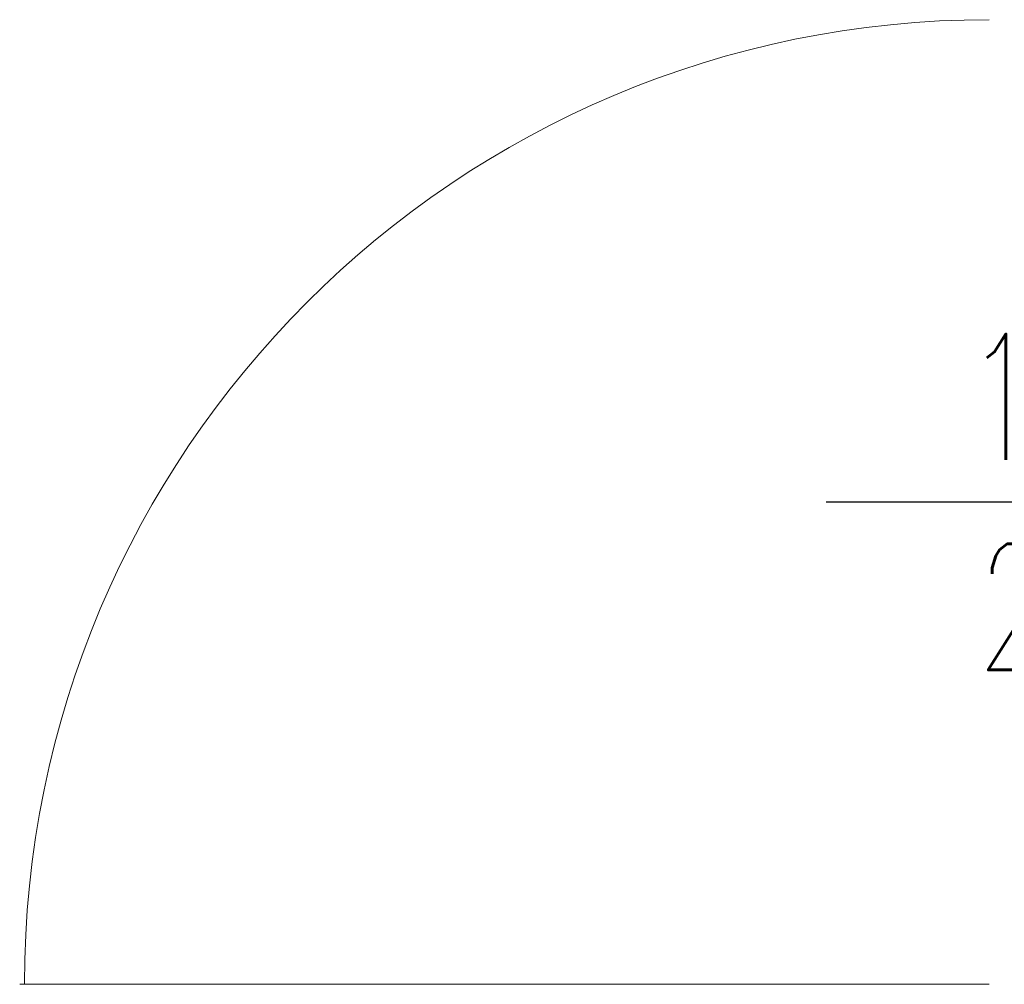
# Model space of a CAD drawing. Header units: centimetres. Extents: x -15121 to 30567, y -60641 to 0.
# Tile 287 of 656: x 13472 to 13569, y -25307 to -25211. Entities that reach past the tile are written whole.
import ezdxf

# ---------------------------------------------------------------- set-up
doc = ezdxf.new("R2010")
doc.units = ezdxf.units.CM
doc.header["$LTSCALE"] = 60
doc.layers.add('AIKA widokowe', color=7, linetype='Continuous')
doc.layers.add('opisy', color=1, linetype='Continuous', lineweight=15)
doc.styles.add('RomanS', font='romans.shx')

msp = doc.modelspace()

# ---------------------------------------------------------------- linework, layer by layer
at = {"layer": 'AIKA widokowe', "extrusion": (0, 0, -1)}
msp.add_line((13551.7512, -25258.8294), (13593.3261, -25258.8294), dxfattribs=at)
at = {"layer": 'opisy', "color": 0, "extrusion": (0, 0, -1)}
msp.add_line((13567.9168, -25306.6794), (13471.7383, -25306.6794), dxfattribs=at)
at = {"layer": 'opisy', "color": 1, "extrusion": (0, 0, -1)}
msp.add_arc((-13567.9168, -25306.6794), 95.7, 0, 90, dxfattribs=at)

# ---------------------------------------------------------------- texts
at = {"layer": 'AIKA widokowe', "style": 'RomanS', "width": 0.7}
for s, p in [('100', (13565.4473, -25254.6583)), ('200', (13566.6973, -25275.4916))]:
    msp.add_text(s, height=12.5, rotation=360, dxfattribs=at).set_placement(p)

doc.saveas('drawing.dxf')
